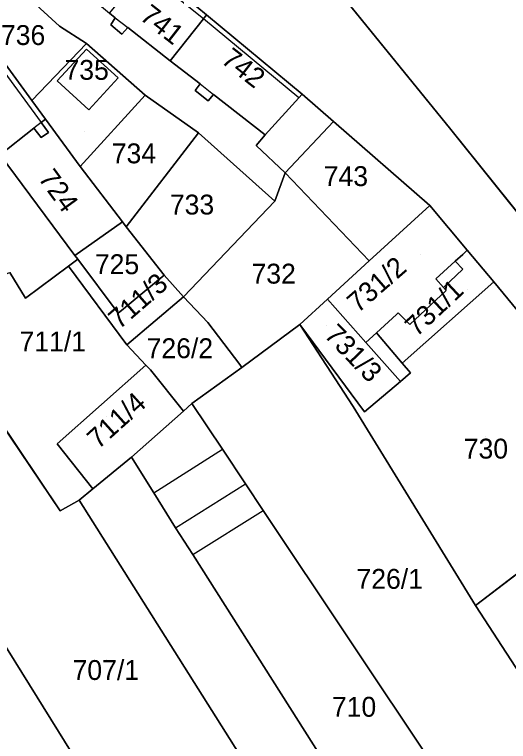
# Model space of a CAD drawing. Extents: x -263943 to -261149, y -1236934 to -1230686.
# Drawn here: x -262480 to -262430.3, y -1235469.1 to -1235396 of the extents above; entities that cross this region are included whole.
import ezdxf

# ---------------------------------------------------------------- set-up
doc = ezdxf.new("R2010")
doc.units = 0
for name, color, linetype in [('body_kn', 7, 'Continuous'), ('kladpar_druhypozemkov', 7, 'Continuous'), ('kladpar_hranice', 7, 'Continuous'), ('kladpar_parcelnecisla', 7, 'Continuous'), ('kladpar_plochy', 7, 'Continuous'), ('zappar_hrandruhpozemk', 7, 'Continuous')]:
    doc.layers.add(name, color=color, linetype=linetype)

msp = doc.modelspace()

# ---------------------------------------------------------------- linework, layer by layer
at = {"layer": 'body_kn'}
for p, q in [((-262469.85, -1235396.35), (-262469.85, -1235396.35)), ((-262469.85, -1235396.35), (-262469.85, -1235396.35)), ((-262460.98, -1235396.46), (-262460.98, -1235396.46)), ((-262460.98, -1235396.46), (-262460.98, -1235396.46)), ((-262460.66, -1235396.06), (-262460.66, -1235396.06)), ((-262475.46, -1235397.18), (-262475.46, -1235397.18)), ((-262470.31, -1235397.04), (-262470.31, -1235397.04)), ((-262468.6, -1235397.32), (-262468.6, -1235397.32)), ((-262468.6, -1235397.32), (-262468.6, -1235397.32)), ((-262469.18, -1235398), (-262469.18, -1235398)), ((-262469.18, -1235398), (-262469.18, -1235398)), ((-262472.75, -1235398.92), (-262472.75, -1235398.92)), ((-262472.75, -1235399.49), (-262472.75, -1235399.49)), ((-262464.33, -1235400.66), (-262464.33, -1235400.66)), ((-262469.55, -1235402.38), (-262469.55, -1235402.38)), ((-262475.7, -1235402.7), (-262475.7, -1235402.7)), ((-262475.7, -1235402.7), (-262475.7, -1235402.7)), ((-262461.32, -1235403), (-262461.32, -1235403)), ((-262461.32, -1235403), (-262461.32, -1235403)), ((-262461.82, -1235403.67), (-262461.82, -1235403.67)), ((-262459.97, -1235404.06), (-262459.97, -1235404.06)), ((-262451.04, -1235404.03), (-262451.04, -1235404.03)), ((-262478.23, -1235404.67), (-262478.23, -1235404.67)), ((-262478.23, -1235404.67), (-262478.23, -1235404.67)), ((-262466.84, -1235404.12), (-262466.84, -1235404.12)), ((-262460.5, -1235404.7), (-262460.5, -1235404.7)), ((-262451.38, -1235404.4), (-262451.38, -1235404.4)), ((-262472.5, -1235405.59), (-262472.5, -1235405.59)), ((-262477.31, -1235406.89), (-262477.31, -1235406.89)), ((-262477.31, -1235406.89), (-262477.31, -1235406.89)), ((-262476.86, -1235406.54), (-262476.86, -1235406.54)), ((-262476.86, -1235406.54), (-262476.86, -1235406.54)), ((-262447.89, -1235406.79), (-262447.89, -1235406.79)), ((-262478.04, -1235407.46), (-262478.04, -1235407.46)), ((-262436.22, -1235407.42), (-262436.22, -1235407.42)), ((-262477.29, -1235408.39), (-262477.29, -1235408.39)), ((-262476.58, -1235407.89), (-262476.58, -1235407.89)), ((-262461.48, -1235407.92), (-262461.48, -1235407.92)), ((-262454.76, -1235408.12), (-262454.76, -1235408.12)), ((-262454.76, -1235408.12), (-262454.76, -1235408.12)), ((-262455.66, -1235409.19), (-262455.66, -1235409.19)), ((-262455.66, -1235409.19), (-262455.66, -1235409.19)), ((-262473.38, -1235411.29), (-262473.38, -1235411.29)), ((-262473.38, -1235411.29), (-262473.38, -1235411.29)), ((-262452.77, -1235411.95), (-262452.77, -1235411.95)), ((-262452.77, -1235411.95), (-262452.77, -1235411.95)), ((-262453.81, -1235414.8), (-262453.81, -1235414.8)), ((-262438.21, -1235415.21), (-262438.21, -1235415.21)), ((-262438.21, -1235415.21), (-262438.21, -1235415.21)), ((-262469.12, -1235416.88), (-262469.12, -1235416.88)), ((-262469.12, -1235416.88), (-262469.12, -1235416.88)), ((-262468.75, -1235417.37), (-262468.75, -1235417.37)), ((-262434.89, -1235420.14), (-262434.89, -1235420.14)), ((-262434.43, -1235419.71), (-262434.43, -1235419.71)), ((-262434.43, -1235419.71), (-262434.43, -1235419.71)), ((-262473.92, -1235420.24), (-262473.92, -1235420.24)), ((-262473.92, -1235420.24), (-262473.92, -1235420.24)), ((-262473.63, -1235420.63), (-262473.63, -1235420.63)), ((-262444.29, -1235420.8), (-262444.29, -1235420.8)), ((-262435.64, -1235420.82), (-262435.64, -1235420.82)), ((-262474.57, -1235421.33), (-262474.57, -1235421.33)), ((-262464.93, -1235422.24), (-262464.93, -1235422.24)), ((-262464.93, -1235422.24), (-262464.93, -1235422.24)), ((-262434.89, -1235421.64), (-262434.89, -1235421.64)), ((-262437.6, -1235422.6), (-262437.6, -1235422.6)), ((-262431.75, -1235422.9), (-262431.75, -1235422.9)), ((-262436.81, -1235423.48), (-262436.81, -1235423.48)), ((-262436.81, -1235423.48), (-262436.81, -1235423.48)), ((-262436.56, -1235423.76), (-262436.56, -1235423.76)), ((-262478.88, -1235424.54), (-262478.88, -1235424.54)), ((-262462.99, -1235424.41), (-262462.99, -1235424.41)), ((-262448.5, -1235424.65), (-262448.5, -1235424.65)), ((-262448.5, -1235424.65), (-262448.5, -1235424.65)), ((-262469.03, -1235425.62), (-262469.03, -1235425.62)), ((-262469.57, -1235426.07), (-262469.57, -1235426.07)), ((-262441.54, -1235426.18), (-262441.54, -1235426.18)), ((-262441.37, -1235426.02), (-262441.37, -1235426.02)), ((-262460.54, -1235426.98), (-262460.54, -1235426.98)), ((-262451.28, -1235427.2), (-262451.28, -1235427.2)), ((-262440.21, -1235427.19), (-262440.21, -1235427.19)), ((-262443.57, -1235428.02), (-262443.57, -1235428.02)), ((-262443.57, -1235428.02), (-262443.57, -1235428.02)), ((-262468.68, -1235429.24), (-262468.68, -1235429.24)), ((-262468.68, -1235429.24), (-262468.68, -1235429.24)), ((-262444.65, -1235429), (-262444.65, -1235429)), ((-262444.65, -1235429), (-262444.65, -1235429)), ((-262440.97, -1235431.08), (-262440.97, -1235431.08)), ((-262466.76, -1235431.27), (-262466.76, -1235431.27)), ((-262466.76, -1235431.27), (-262466.76, -1235431.27)), ((-262466.3, -1235431.75), (-262466.3, -1235431.75)), ((-262457.33, -1235431.22), (-262457.33, -1235431.22)), ((-262457.1, -1235431.52), (-262457.1, -1235431.52)), ((-262457.1, -1235431.52), (-262457.1, -1235431.52)), ((-262440.14, -1235432.05), (-262440.14, -1235432.05)), ((-262441.16, -1235432.92), (-262441.16, -1235432.92)), ((-262441.16, -1235432.92), (-262441.16, -1235432.92)), ((-262462.15, -1235435.15), (-262462.15, -1235435.15)), ((-262462.15, -1235435.15), (-262462.15, -1235435.15)), ((-262445.9, -1235435.45), (-262445.9, -1235435.45)), ((-262462.98, -1235435.91), (-262462.98, -1235435.91)), ((-262444.76, -1235435.98), (-262444.76, -1235435.98)), ((-262475.71, -1235439.19), (-262475.71, -1235439.19)), ((-262459.07, -1235439.75), (-262459.07, -1235439.75)), ((-262468.23, -1235440.55), (-262468.23, -1235440.55)), ((-262456.76, -1235443.21), (-262456.76, -1235443.21)), ((-262472.09, -1235443.73), (-262472.09, -1235443.73)), ((-262465.98, -1235444.13), (-262465.98, -1235444.13)), ((-262465.98, -1235444.13), (-262465.98, -1235444.13)), ((-262473.48, -1235444.88), (-262473.48, -1235444.88)), ((-262473.48, -1235444.88), (-262473.48, -1235444.88)), ((-262475.39, -1235445.94), (-262475.39, -1235445.94)), ((-262454.96, -1235445.9), (-262454.96, -1235445.9)), ((-262463.8, -1235447.65), (-262463.8, -1235447.65)), ((-262463.8, -1235447.65), (-262463.8, -1235447.65)), ((-262462.05, -1235450.33), (-262462.05, -1235450.33)), ((-262462.05, -1235450.33), (-262462.05, -1235450.33)), ((-262433.61, -1235455.45), (-262433.61, -1235455.45))]:
    msp.add_line(p, q, dxfattribs=at)
at = {"layer": 'kladpar_druhypozemkov'}
for p, q in [((-262479.5, -1235397.23), (-262479.5, -1235397.23)), ((-262456.81, -1235400.74), (-262456.81, -1235400.74)), ((-262472.92, -1235407.77), (-262472.92, -1235407.77)), ((-262468.1, -1235408.88), (-262468.1, -1235408.88)), ((-262446.52, -1235411.17), (-262446.52, -1235411.17)), ((-262474.81, -1235413.6), (-262474.81, -1235413.6)), ((-262462.1, -1235414.18), (-262462.1, -1235414.18)), ((-262439.15, -1235420.14), (-262439.15, -1235420.14)), ((-262469.58, -1235420.22), (-262469.58, -1235420.22)), ((-262454.1, -1235421.18), (-262454.1, -1235421.18)), ((-262434.4, -1235423.69), (-262434.4, -1235423.69)), ((-262470.78, -1235426.02), (-262470.78, -1235426.02)), ((-262448.61, -1235427.31), (-262448.61, -1235427.31)), ((-262477.17, -1235428.07), (-262477.17, -1235428.07)), ((-262463.12, -1235429.31), (-262463.12, -1235429.31)), ((-262470.72, -1235436.42), (-262470.72, -1235436.42)), ((-262432.55, -1235438.48), (-262432.55, -1235438.48)), ((-262442.46, -1235452.05), (-262442.46, -1235452.05)), ((-262470.73, -1235460.9), (-262470.73, -1235460.9)), ((-262446.98, -1235464.45), (-262446.98, -1235464.45))]:
    msp.add_line(p, q, dxfattribs=at)
at = {"layer": 'kladpar_hranice'}
for p, q in [((-262448.5, -1235424.65), (-262444.65, -1235429)), ((-262444.65, -1235429), (-262448.5, -1235424.65)), ((-262444.65, -1235429), (-262443.57, -1235428.02))]:
    msp.add_line(p, q, dxfattribs=at)
for points in [[(-262395.03, -1235450.14), (-262423.63, -1235423.11), (-262436.22, -1235407.42), (-262449.19, -1235391.42), (-262471.72, -1235374.22), (-262485.69, -1235363.55), (-262518.57, -1235353.89), (-262518.6, -1235353.56), (-262519.93, -1235347.59), (-262525.13, -1235332.75), (-262534.5, -1235316.26), (-262539.66, -1235305.8), (-262542.07, -1235301.69)], [(-262484.68, -1235369.6), (-262478.54, -1235373.32), (-262474.8, -1235376.29), (-262473.44, -1235374.61), (-262471.72, -1235374.22), (-262449.19, -1235391.42), (-262436.22, -1235407.42), (-262423.63, -1235423.11), (-262395.03, -1235450.14)], [(-262388.52, -1235466.02), (-262399.27, -1235455.56), (-262405.76, -1235448.51), (-262408.42, -1235445.62), (-262412.75, -1235440.86), (-262413.21, -1235440.36), (-262426.71, -1235426.95), (-262427.99, -1235427.45), (-262431.75, -1235422.9), (-262434.43, -1235419.71), (-262438.21, -1235415.21), (-262447.89, -1235406.79), (-262451.04, -1235404.03), (-262460.66, -1235396.06), (-262466.51, -1235391.17), (-262478.21, -1235381.53), (-262478.59, -1235381.91), (-262489.99, -1235373.54)], [(-262469.18, -1235398), (-262468.6, -1235397.32), (-262464.33, -1235400.66), (-262461.32, -1235403), (-262461.82, -1235403.67), (-262460.5, -1235404.7), (-262459.97, -1235404.06), (-262454.76, -1235408.12), (-262455.66, -1235409.19), (-262452.77, -1235411.95), (-262453.81, -1235414.8), (-262461.48, -1235407.92), (-262466.84, -1235404.12), (-262472.75, -1235398.92), (-262475.46, -1235397.18), (-262484.06, -1235389.34), (-262481.81, -1235386.38), (-262470.43, -1235395.89), (-262469.85, -1235396.35), (-262470.31, -1235397.04), (-262469.18, -1235398)], [(-262483.27, -1235397.79), (-262487.02, -1235392.87), (-262484.06, -1235389.34), (-262475.46, -1235397.18), (-262472.75, -1235398.92), (-262478.23, -1235404.67), (-262483.27, -1235397.79)], [(-262468.6, -1235397.32), (-262469.18, -1235398), (-262470.31, -1235397.04), (-262469.85, -1235396.35), (-262470.43, -1235395.89), (-262466.86, -1235391.6), (-262466.51, -1235391.17), (-262460.66, -1235396.06), (-262460.98, -1235396.46), (-262464.33, -1235400.66), (-262468.6, -1235397.32)], [(-262455.66, -1235409.19), (-262454.76, -1235408.12), (-262459.97, -1235404.06), (-262460.5, -1235404.7), (-262461.82, -1235403.67), (-262461.32, -1235403), (-262464.33, -1235400.66), (-262460.98, -1235396.46), (-262460.66, -1235396.06), (-262451.04, -1235404.03), (-262447.89, -1235406.79), (-262452.77, -1235411.95), (-262455.66, -1235409.19)], [(-262476.86, -1235406.54), (-262477.31, -1235406.89), (-262476.58, -1235407.89), (-262477.29, -1235408.39), (-262478.04, -1235407.46), (-262481.45, -1235410.12), (-262481.94, -1235410.5), (-262486.31, -1235404.73), (-262487.17, -1235403.59), (-262488.57, -1235401.74), (-262488.47, -1235401.67), (-262487.99, -1235401.31), (-262483.72, -1235398.12), (-262483.27, -1235397.79), (-262478.23, -1235404.67), (-262476.86, -1235406.54)], [(-262478.23, -1235404.67), (-262472.75, -1235398.92), (-262466.84, -1235404.12), (-262473.38, -1235411.29), (-262476.86, -1235406.54), (-262478.23, -1235404.67)], [(-262469.12, -1235416.88), (-262473.38, -1235411.29), (-262466.84, -1235404.12), (-262461.48, -1235407.92), (-262468.75, -1235417.37), (-262469.12, -1235416.88)], [(-262473.38, -1235411.29), (-262469.12, -1235416.88), (-262473.92, -1235420.24), (-262481.45, -1235410.12), (-262478.04, -1235407.46), (-262477.29, -1235408.39), (-262476.58, -1235407.89), (-262477.31, -1235406.89), (-262476.86, -1235406.54), (-262473.38, -1235411.29)], [(-262452.77, -1235411.95), (-262447.89, -1235406.79), (-262438.21, -1235415.21), (-262444.29, -1235420.8), (-262452.77, -1235411.95)], [(-262464.93, -1235422.24), (-262468.75, -1235417.37), (-262461.48, -1235407.92), (-262453.81, -1235414.8), (-262462.99, -1235424.41), (-262464.93, -1235422.24)], [(-262481.45, -1235410.12), (-262473.92, -1235420.24), (-262473.63, -1235420.63), (-262474.57, -1235421.33), (-262478.88, -1235424.54), (-262480.47, -1235421.95)], [(-262457.1, -1235431.52), (-262457.33, -1235431.22), (-262460.54, -1235426.98), (-262462.99, -1235424.41), (-262453.81, -1235414.8), (-262452.77, -1235411.95), (-262444.29, -1235420.8), (-262448.5, -1235424.65), (-262451.28, -1235427.2), (-262457.1, -1235431.52)], [(-262448.5, -1235424.65), (-262444.29, -1235420.8), (-262438.21, -1235415.21)], [(-262438.21, -1235415.21), (-262434.43, -1235419.71), (-262434.89, -1235420.14), (-262435.64, -1235420.82), (-262434.89, -1235421.64), (-262436.81, -1235423.48), (-262436.56, -1235423.76), (-262440.21, -1235427.19), (-262441.37, -1235426.02), (-262441.54, -1235426.18), (-262443.57, -1235428.02), (-262444.65, -1235429)], [(-262462.76, -1235488.73), (-262466.03, -1235483.85), (-262462.31, -1235481.58), (-262465.71, -1235475.96), (-262469.51, -1235478.23), (-262474.18, -1235470.34), (-262497.22, -1235433.33), (-262503.23, -1235423.24), (-262504.55, -1235421.03), (-262504.18, -1235420.81), (-262495.83, -1235415.83), (-262492.83, -1235420.04), (-262489.45, -1235425.16), (-262475.39, -1235445.94), (-262473.48, -1235444.88), (-262430.29, -1235513.32), (-262444.17, -1235518.67), (-262462.76, -1235488.73)], [(-262473.92, -1235420.24), (-262469.12, -1235416.88), (-262468.75, -1235417.37), (-262464.93, -1235422.24), (-262469.03, -1235425.62), (-262469.57, -1235426.07), (-262473.63, -1235420.63), (-262473.92, -1235420.24)], [(-262434.43, -1235419.71), (-262431.75, -1235422.9), (-262440.97, -1235431.08), (-262443.57, -1235428.02), (-262441.54, -1235426.18), (-262441.37, -1235426.02), (-262440.21, -1235427.19), (-262436.56, -1235423.76), (-262436.81, -1235423.48), (-262434.89, -1235421.64), (-262435.64, -1235420.82), (-262434.89, -1235420.14), (-262434.43, -1235419.71)], [(-262464.93, -1235422.24), (-262462.99, -1235424.41), (-262468.68, -1235429.24), (-262474.57, -1235421.33), (-262473.63, -1235420.63), (-262469.57, -1235426.07), (-262469.03, -1235425.62), (-262464.93, -1235422.24)], [(-262468.68, -1235429.24), (-262466.76, -1235431.27), (-262475.71, -1235439.19), (-262472.09, -1235443.73), (-262473.48, -1235444.88), (-262475.39, -1235445.94), (-262489.45, -1235425.16), (-262480.47, -1235421.95), (-262478.88, -1235424.54), (-262474.57, -1235421.33), (-262468.68, -1235429.24)], [(-262422.03, -1235446.62), (-262433.61, -1235455.45), (-262445.9, -1235435.45), (-262451.28, -1235427.2), (-262444.76, -1235435.98), (-262441.16, -1235432.92), (-262440.14, -1235432.05), (-262440.97, -1235431.08), (-262431.75, -1235422.9), (-262427.99, -1235427.45), (-262417.37, -1235443.75), (-262422.03, -1235446.62)], [(-262468.68, -1235429.24), (-262462.99, -1235424.41), (-262460.54, -1235426.98), (-262457.33, -1235431.22), (-262457.1, -1235431.52), (-262462.15, -1235435.15), (-262462.98, -1235435.91), (-262466.3, -1235431.75), (-262466.76, -1235431.27), (-262468.68, -1235429.24)], [(-262443.57, -1235428.02), (-262440.97, -1235431.08), (-262440.14, -1235432.05), (-262441.16, -1235432.92), (-262444.76, -1235435.98), (-262451.28, -1235427.2), (-262448.5, -1235424.65)], [(-262462.15, -1235435.15), (-262457.1, -1235431.52), (-262451.28, -1235427.2), (-262445.9, -1235435.45), (-262433.61, -1235455.45), (-262421.56, -1235473.97), (-262419.2, -1235477.61), (-262418.89, -1235478.09), (-262429.12, -1235484.64), (-262454.96, -1235445.9), (-262456.76, -1235443.21), (-262459.07, -1235439.75), (-262462.15, -1235435.15)], [(-262466.76, -1235431.27), (-262466.3, -1235431.75), (-262462.98, -1235435.91), (-262468.23, -1235440.55), (-262472.09, -1235443.73), (-262475.71, -1235439.19), (-262466.76, -1235431.27)], [(-262483.69, -1235476.16), (-262484.57, -1235474.74), (-262505.61, -1235441.28), (-262507.22, -1235438.91), (-262498.56, -1235434.08), (-262497.22, -1235433.33), (-262474.18, -1235470.34), (-262475.61, -1235471.22), (-262483.32, -1235475.94), (-262483.69, -1235476.16)], [(-262462.05, -1235450.33), (-262463.8, -1235447.65), (-262465.98, -1235444.13), (-262468.23, -1235440.55), (-262462.98, -1235435.91), (-262462.15, -1235435.15), (-262459.07, -1235439.75), (-262456.76, -1235443.21), (-262454.96, -1235445.9), (-262429.12, -1235484.64), (-262425.01, -1235490.81), (-262433.01, -1235496.14), (-262462.05, -1235450.33)], [(-262473.48, -1235444.88), (-262472.09, -1235443.73), (-262468.23, -1235440.55), (-262465.98, -1235444.13), (-262463.8, -1235447.65), (-262462.05, -1235450.33), (-262433.01, -1235496.14), (-262423.68, -1235510.86), (-262430.29, -1235513.32), (-262473.48, -1235444.88)], [(-262433.61, -1235455.45), (-262422.03, -1235446.62), (-262417.37, -1235443.75), (-262415.16, -1235447.03), (-262415.89, -1235447.6), (-262414.34, -1235449.89), (-262411.79, -1235453.38), (-262411.28, -1235453.01), (-262405.48, -1235462.19), (-262414.12, -1235468.3)], [(-262414.12, -1235468.3), (-262411.2, -1235472.07), (-262419.2, -1235477.61), (-262421.56, -1235473.97), (-262433.61, -1235455.45)]]:
    msp.add_lwpolyline(points, dxfattribs=at)
at = {"layer": 'kladpar_plochy'}
for p, q in [((-262460.66, -1235396.06), (-262466.51, -1235391.17)), ((-262436.22, -1235407.42), (-262449.19, -1235391.42)), ((-262449.19, -1235391.42), (-262436.22, -1235407.42)), ((-262451.04, -1235404.03), (-262460.66, -1235396.06)), ((-262447.89, -1235406.79), (-262451.04, -1235404.03)), ((-262438.21, -1235415.21), (-262447.89, -1235406.79)), ((-262423.63, -1235423.11), (-262436.22, -1235407.42)), ((-262436.22, -1235407.42), (-262423.63, -1235423.11)), ((-262434.43, -1235419.71), (-262438.21, -1235415.21)), ((-262431.75, -1235422.9), (-262434.43, -1235419.71)), ((-262427.99, -1235427.45), (-262431.75, -1235422.9)), ((-262489.45, -1235425.16), (-262475.39, -1235445.94)), ((-262474.18, -1235470.34), (-262497.22, -1235433.33)), ((-262475.39, -1235445.94), (-262473.48, -1235444.88)), ((-262473.48, -1235444.88), (-262430.29, -1235513.32)), ((-262433.61, -1235455.45), (-262422.03, -1235446.62)), ((-262421.56, -1235473.97), (-262433.61, -1235455.45))]:
    msp.add_line(p, q, dxfattribs=at)
for points in [[(-262469.18, -1235398), (-262468.6, -1235397.32), (-262464.33, -1235400.66), (-262461.32, -1235403), (-262461.82, -1235403.67), (-262460.5, -1235404.7), (-262459.97, -1235404.06), (-262454.76, -1235408.12), (-262455.66, -1235409.19), (-262452.77, -1235411.95), (-262453.81, -1235414.8), (-262461.48, -1235407.92), (-262466.84, -1235404.12), (-262472.75, -1235398.92), (-262475.46, -1235397.18), (-262484.06, -1235389.34), (-262481.81, -1235386.38), (-262470.43, -1235395.89), (-262469.85, -1235396.35), (-262470.31, -1235397.04)], [(-262483.27, -1235397.79), (-262487.02, -1235392.87), (-262484.06, -1235389.34), (-262475.46, -1235397.18), (-262472.75, -1235398.92), (-262478.23, -1235404.67)], [(-262468.6, -1235397.32), (-262469.18, -1235398), (-262470.31, -1235397.04), (-262469.85, -1235396.35), (-262470.43, -1235395.89), (-262466.86, -1235391.6), (-262466.51, -1235391.17), (-262460.66, -1235396.06), (-262460.98, -1235396.46), (-262464.33, -1235400.66)], [(-262455.66, -1235409.19), (-262454.76, -1235408.12), (-262459.97, -1235404.06), (-262460.5, -1235404.7), (-262461.82, -1235403.67), (-262461.32, -1235403), (-262464.33, -1235400.66), (-262460.98, -1235396.46), (-262460.66, -1235396.06), (-262451.04, -1235404.03), (-262447.89, -1235406.79), (-262452.77, -1235411.95)], [(-262476.86, -1235406.54), (-262477.31, -1235406.89), (-262476.58, -1235407.89), (-262477.29, -1235408.39), (-262478.04, -1235407.46), (-262481.45, -1235410.12), (-262481.94, -1235410.5), (-262486.31, -1235404.73), (-262487.17, -1235403.59), (-262488.57, -1235401.74), (-262488.47, -1235401.67), (-262487.99, -1235401.31), (-262483.72, -1235398.12), (-262483.27, -1235397.79), (-262478.23, -1235404.67)], [(-262478.23, -1235404.67), (-262472.75, -1235398.92), (-262466.84, -1235404.12), (-262473.38, -1235411.29), (-262476.86, -1235406.54)], [(-262469.12, -1235416.88), (-262473.38, -1235411.29), (-262466.84, -1235404.12), (-262461.48, -1235407.92), (-262468.75, -1235417.37)], [(-262473.38, -1235411.29), (-262469.12, -1235416.88), (-262473.92, -1235420.24), (-262481.45, -1235410.12), (-262478.04, -1235407.46), (-262477.29, -1235408.39), (-262476.58, -1235407.89), (-262477.31, -1235406.89), (-262476.86, -1235406.54)], [(-262452.77, -1235411.95), (-262447.89, -1235406.79), (-262438.21, -1235415.21), (-262444.29, -1235420.8)], [(-262464.93, -1235422.24), (-262468.75, -1235417.37), (-262461.48, -1235407.92), (-262453.81, -1235414.8), (-262462.99, -1235424.41)], [(-262457.1, -1235431.52), (-262457.33, -1235431.22), (-262460.54, -1235426.98), (-262462.99, -1235424.41), (-262453.81, -1235414.8), (-262452.77, -1235411.95), (-262444.29, -1235420.8), (-262448.5, -1235424.65), (-262451.28, -1235427.2)], [(-262438.21, -1235415.21), (-262434.43, -1235419.71), (-262434.89, -1235420.14), (-262435.64, -1235420.82), (-262434.89, -1235421.64), (-262436.81, -1235423.48), (-262436.56, -1235423.76), (-262440.21, -1235427.19), (-262441.37, -1235426.02), (-262441.54, -1235426.18), (-262443.57, -1235428.02), (-262444.65, -1235429), (-262448.5, -1235424.65), (-262444.29, -1235420.8)], [(-262473.92, -1235420.24), (-262469.12, -1235416.88), (-262468.75, -1235417.37), (-262464.93, -1235422.24), (-262469.03, -1235425.62), (-262469.57, -1235426.07), (-262473.63, -1235420.63)], [(-262434.43, -1235419.71), (-262431.75, -1235422.9), (-262440.97, -1235431.08), (-262443.57, -1235428.02), (-262441.54, -1235426.18), (-262441.37, -1235426.02), (-262440.21, -1235427.19), (-262436.56, -1235423.76), (-262436.81, -1235423.48), (-262434.89, -1235421.64), (-262435.64, -1235420.82), (-262434.89, -1235420.14)], [(-262464.93, -1235422.24), (-262462.99, -1235424.41), (-262468.68, -1235429.24), (-262474.57, -1235421.33), (-262473.63, -1235420.63), (-262469.57, -1235426.07), (-262469.03, -1235425.62)], [(-262468.68, -1235429.24), (-262466.76, -1235431.27), (-262475.71, -1235439.19), (-262472.09, -1235443.73), (-262473.48, -1235444.88), (-262475.39, -1235445.94), (-262489.45, -1235425.16), (-262480.47, -1235421.95), (-262478.88, -1235424.54), (-262474.57, -1235421.33)], [(-262422.03, -1235446.62), (-262433.61, -1235455.45), (-262445.9, -1235435.45), (-262451.28, -1235427.2), (-262444.76, -1235435.98), (-262441.16, -1235432.92), (-262440.14, -1235432.05), (-262440.97, -1235431.08), (-262431.75, -1235422.9), (-262427.99, -1235427.45), (-262417.37, -1235443.75)], [(-262468.68, -1235429.24), (-262462.99, -1235424.41), (-262460.54, -1235426.98), (-262457.33, -1235431.22), (-262457.1, -1235431.52), (-262462.15, -1235435.15), (-262462.98, -1235435.91), (-262466.3, -1235431.75), (-262466.76, -1235431.27)], [(-262443.57, -1235428.02), (-262440.97, -1235431.08), (-262440.14, -1235432.05), (-262441.16, -1235432.92), (-262444.76, -1235435.98), (-262451.28, -1235427.2), (-262448.5, -1235424.65), (-262444.65, -1235429)], [(-262462.15, -1235435.15), (-262457.1, -1235431.52), (-262451.28, -1235427.2), (-262445.9, -1235435.45), (-262433.61, -1235455.45), (-262421.56, -1235473.97), (-262419.2, -1235477.61), (-262418.89, -1235478.09), (-262429.12, -1235484.64), (-262454.96, -1235445.9), (-262456.76, -1235443.21), (-262459.07, -1235439.75)], [(-262466.76, -1235431.27), (-262466.3, -1235431.75), (-262462.98, -1235435.91), (-262468.23, -1235440.55), (-262472.09, -1235443.73), (-262475.71, -1235439.19)], [(-262483.69, -1235476.16), (-262484.57, -1235474.74), (-262505.61, -1235441.28), (-262507.22, -1235438.91), (-262498.56, -1235434.08), (-262497.22, -1235433.33), (-262474.18, -1235470.34), (-262475.61, -1235471.22), (-262483.32, -1235475.94)], [(-262462.05, -1235450.33), (-262463.8, -1235447.65), (-262465.98, -1235444.13), (-262468.23, -1235440.55), (-262462.98, -1235435.91), (-262462.15, -1235435.15), (-262459.07, -1235439.75), (-262456.76, -1235443.21), (-262454.96, -1235445.9), (-262429.12, -1235484.64), (-262425.01, -1235490.81), (-262433.01, -1235496.14)], [(-262473.48, -1235444.88), (-262472.09, -1235443.73), (-262468.23, -1235440.55), (-262465.98, -1235444.13), (-262463.8, -1235447.65), (-262462.05, -1235450.33), (-262433.01, -1235496.14), (-262423.68, -1235510.86), (-262430.29, -1235513.32)]]:
    msp.add_lwpolyline(points, close=True, dxfattribs=at)
msp.add_lwpolyline([(-262481.45, -1235410.12), (-262473.92, -1235420.24), (-262473.63, -1235420.63), (-262474.57, -1235421.33), (-262478.88, -1235424.54), (-262480.47, -1235421.95)], dxfattribs=at)
at = {"layer": 'zappar_hrandruhpozemk'}
for p, q in [((-262460.98, -1235396.46), (-262466.86, -1235391.6)), ((-262469.85, -1235396.35), (-262468.6, -1235397.32)), ((-262451.38, -1235404.4), (-262460.98, -1235396.46)), ((-262483.72, -1235398.12), (-262477.31, -1235406.89)), ((-262472.5, -1235405.59), (-262475.7, -1235402.7)), ((-262461.32, -1235403), (-262459.97, -1235404.06)), ((-262451.38, -1235404.4), (-262451.04, -1235404.03)), ((-262454.76, -1235408.12), (-262451.38, -1235404.4)), ((-262477.31, -1235406.89), (-262478.04, -1235407.46)), ((-262437.6, -1235422.6), (-262435.64, -1235420.82)), ((-262436.81, -1235423.48), (-262437.6, -1235422.6)), ((-262441.16, -1235432.92), (-262444.65, -1235429)), ((-262465.98, -1235444.13), (-262459.07, -1235439.75)), ((-262463.8, -1235447.65), (-262456.76, -1235443.21)), ((-262462.05, -1235450.33), (-262454.96, -1235445.9))]:
    msp.add_line(p, q, dxfattribs=at)
msp.add_lwpolyline([(-262475.7, -1235402.7), (-262472.75, -1235399.49), (-262469.55, -1235402.38), (-262472.5, -1235405.59)], dxfattribs=at)

# ---------------------------------------------------------------- texts
at = {"layer": 'kladpar_parcelnecisla'}
for s, rotation, p in [('741', 322, (-262467.497, -1235396.424)), ('742', 322, (-262459.308, -1235400.788)), ('724', 306, (-262477.663, -1235412.496)), ('731/2', 41, (-262445.43, -1235426.109)), ('711/3', 41, (-262469.446, -1235427.753)), ('731/1', 43, (-262439.533, -1235428.505)), ('731/3', 314, (-262448.92, -1235428.35)), ('711/4', 42, (-262471.559, -1235439.806))]:
    msp.add_text(s, height=2, rotation=rotation, dxfattribs=at).set_placement(p)
for s, p in [('736', (-262481.354, -1235399.08)), ('735', (-262474.959, -1235402.58)), ('734', (-262470.204, -1235410.98)), ('743', (-262448.874, -1235413.27)), ('733', (-262464.357, -1235416.13)), ('725', (-262471.904, -1235422.13)), ('732', (-262456.141, -1235423.08)), ('711/1', (-262479.483, -1235429.9)), ('726/2', (-262466.695, -1235430.58)), ('730', (-262434.786, -1235440.68)), ('726/1', (-262445.579, -1235453.78)), ('707/1', (-262474.147, -1235462.95)), ('710', (-262448.054, -1235466.65))]:
    msp.add_text(s, height=2, dxfattribs=at).set_placement(p)

doc.saveas('drawing.dxf')
